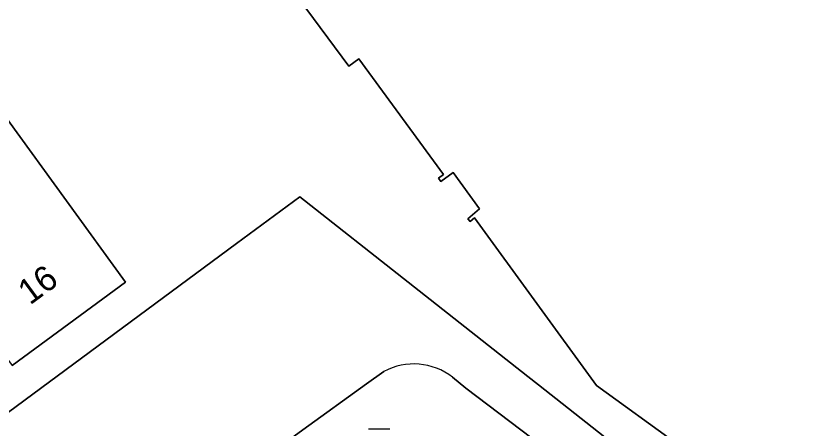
# Model space of a CAD drawing. Extents: x 159817 to 160765, y 380688 to 381638.
# Drawn here: x 160061.03 to 160093.06, y 381467.7 to 381484.1 of the extents above; entities that cross this region are included whole.
import ezdxf

# ---------------------------------------------------------------- set-up
doc = ezdxf.new("R2010")
doc.units = 0
for name, color, linetype in [('IMGEO_Erf', 7, 'Continuous'), ('IMGEO_Muur', 7, 'Continuous'), ('IMGEO_Pand', 7, 'Continuous'), ('IMGEO_Pand_nummerreeks', 7, 'Continuous'), ('IMGEO_Rijbaan_lokaal_open', 7, 'Continuous'), ('IMGEO_Rioolput', 7, 'Continuous'), ('IMGEO_Voetpad_open', 7, 'Continuous')]:
    doc.layers.add(name, color=color, linetype=linetype)

msp = doc.modelspace()

# ---------------------------------------------------------------- linework, layer by layer
at = {"layer": 'IMGEO_Erf'}
for points in [[(160099.929, 381469.051), (160092.31, 381463.481), (160087.321, 381467.1), (160084.106, 381469.422), (160079.255, 381476.081), (160079.079, 381475.933), (160078.98, 381476.05), (160079.447, 381476.443), (160078.396, 381477.889), (160077.912, 381477.532), (160077.821, 381477.655), (160078.022, 381477.804), (160074.649, 381482.401), (160074.251, 381482.109), (160072.285, 381484.789), (160072.145, 381484.687), (160071.9, 381485.022), (160087.446, 381496.357), (160096.573, 381483.823)], [(160058.321, 381483.22), (160065.379, 381473.526), (160060.872, 381470.222)], [(160057.143, 381465.734), (160069.783, 381475.059), (160072.309, 381476.925), (160076.618, 381473.531), (160081.375, 381469.783), (160081.79, 381469.456), (160091.085, 381462.133), (160111.187, 381476.867)]]:
    msp.add_lwpolyline(points, dxfattribs=at)
at = {"layer": 'IMGEO_Muur'}
msp.add_lwpolyline([(160056.063, 381467.236), (160057.143, 381465.734), (160069.783, 381475.059)], dxfattribs=at)
at = {"layer": 'IMGEO_Pand'}
msp.add_lwpolyline([(160096.573, 381483.823), (160087.446, 381496.357), (160071.9, 381485.022), (160072.145, 381484.687), (160072.285, 381484.789), (160074.251, 381482.109), (160074.649, 381482.401), (160078.022, 381477.804), (160077.821, 381477.655), (160077.912, 381477.532), (160078.396, 381477.889), (160079.447, 381476.443), (160078.98, 381476.05), (160079.079, 381475.933), (160079.255, 381476.081), (160084.106, 381469.422), (160087.321, 381467.1), (160092.31, 381463.481), (160099.929, 381469.051)], dxfattribs=at)
msp.add_lwpolyline([(160058.321, 381483.22), (160053.782, 381479.891), (160060.872, 381470.222), (160065.379, 381473.526)], close=True, dxfattribs=at)
at = {"layer": 'IMGEO_Rijbaan_lokaal_open'}
for points in [[(160075.646, 381469.98), (160074.954, 381469.487), (160072.43, 381467.667), (160071.444, 381466.944), (160047.723, 381449.532), (160050.029, 381446.475), (160073.316, 381463.635)], [(160079.38, 381462.696), (160082.812, 381459.971), (160085.12, 381462.991), (160085.901, 381464.022), (160078.906, 381469.324), (160078.379, 381469.755)]]:
    msp.add_lwpolyline(points, dxfattribs=at)
msp.add_arc((160076.839, 381467.756), 2.524, 52.387, 118.2002, dxfattribs=at)
at = {"layer": 'IMGEO_Rioolput'}
msp.add_line((160075.037, 381467.701), (160075.889, 381467.701), dxfattribs=at)
msp.add_lwpolyline([(160075.037, 381467.701), (160075.889, 381467.701)], dxfattribs=at)
at = {"layer": 'IMGEO_Voetpad_open'}
for points in [[(160111.187, 381476.867), (160091.085, 381462.133), (160081.79, 381469.456), (160081.375, 381469.783), (160076.618, 381473.531), (160072.309, 381476.925), (160069.783, 381475.059), (160057.143, 381465.734), (160056.317, 381466.882), (160055.163, 381466.036), (160055.217, 381465.961), (160055.158, 381465.918), (160057.967, 381461.996), (160045.402, 381452.747), (160027.173, 381439.443), (160025.115, 381437.941), (160006.457, 381424.324)], [(160071.444, 381466.944), (160072.43, 381467.667), (160074.954, 381469.487), (160075.646, 381469.98)], [(160078.379, 381469.755), (160078.906, 381469.324), (160085.901, 381464.022), (160090.442, 381460.581)]]:
    msp.add_lwpolyline(points, dxfattribs=at)
msp.add_arc((160076.839, 381467.756), 2.524, 52.387, 118.2002, dxfattribs=at)

# ---------------------------------------------------------------- texts
at = {"layer": 'IMGEO_Pand_nummerreeks'}
msp.add_text('16', height=1, rotation=36.251, dxfattribs=at).set_placement((160061.577, 381472.598))

doc.saveas('drawing.dxf')
